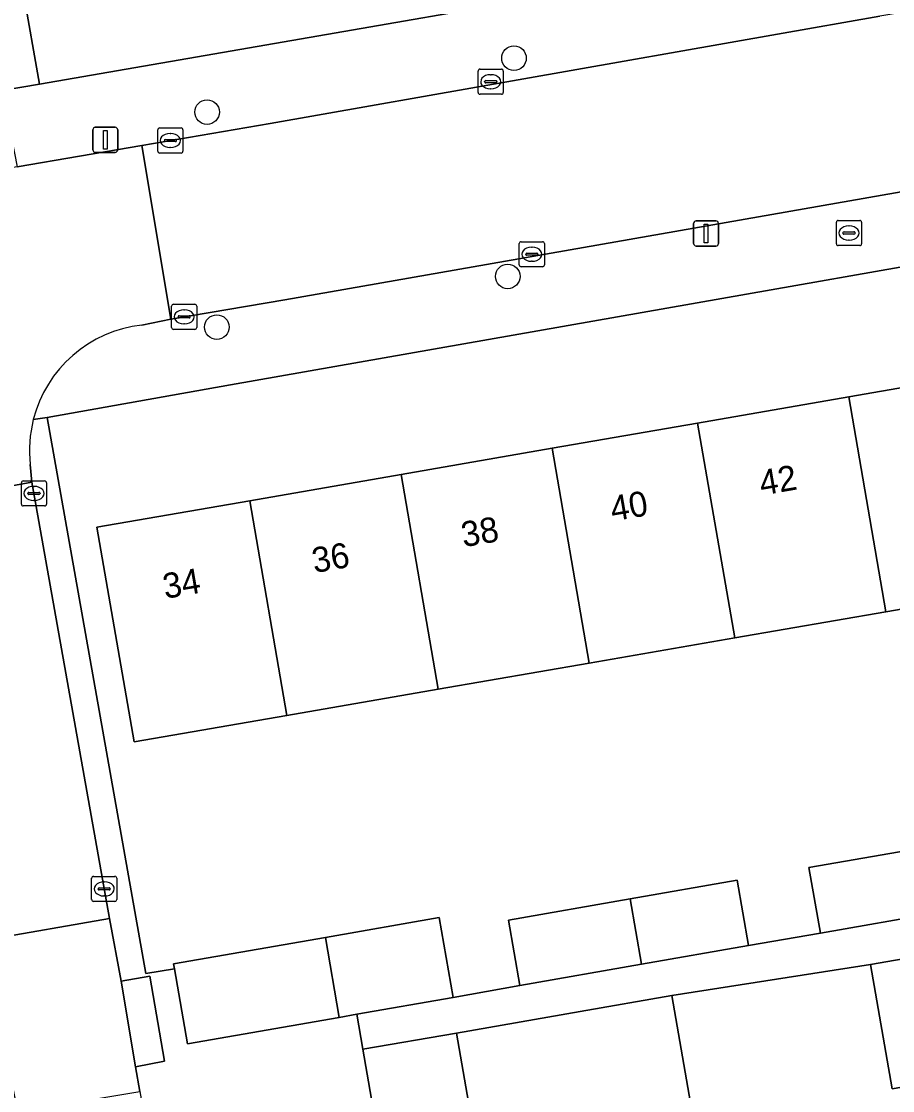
# Model space of a CAD drawing. Extents: x 162879 to 165540, y 384011 to 385181.
# Drawn here: x 164579.03 to 164613.71, y 384394.5 to 384437.05 of the extents above; entities that cross this region are included whole.
import ezdxf

# ---------------------------------------------------------------- set-up
doc = ezdxf.new("R2010")
doc.units = 0
for name, color, linetype in [('IMGEO_Boom', 7, 'Continuous'), ('IMGEO_Brandkraan', 7, 'Continuous'), ('IMGEO_Erf', 7, 'Continuous'), ('IMGEO_Kolk', 7, 'Continuous'), ('IMGEO_Lichtmast', 7, 'Continuous'), ('IMGEO_Pand', 7, 'Continuous'), ('IMGEO_Pand_nummerreeks', 7, 'Continuous'), ('IMGEO_Rijbaan_lokaal_open', 7, 'Continuous'), ('IMGEO_Voetpad_open', 7, 'Continuous')]:
    doc.layers.add(name, color=color, linetype=linetype)

msp = doc.modelspace()

# ---------------------------------------------------------------- linework, layer by layer
at = {"layer": 'IMGEO_Boom'}
for centre in [(164598.641, 384435.591), (164586.425, 384433.445), (164598.393, 384426.904), (164586.812, 384424.885)]:
    msp.add_circle(centre, 0.489, dxfattribs=at)
at = {"layer": 'IMGEO_Brandkraan'}
for p, q in [((164611.476, 384428.205), (164611.476, 384429.057)), ((164611.551, 384429.131), (164612.403, 384429.131)), ((164612.477, 384429.057), (164612.477, 384428.205)), ((164611.735, 384428.625), (164611.735, 384428.637)), ((164612.173, 384428.588), (164611.775, 384428.588)), ((164611.778, 384428.674), (164612.176, 384428.674)), ((164611.964, 384428.911), (164611.989, 384428.911)), ((164612.219, 384428.637), (164612.219, 384428.625)), ((164611.987, 384428.351), (164611.962, 384428.351)), ((164612.403, 384428.131), (164611.551, 384428.131))]:
    msp.add_line(p, q, dxfattribs=at)
for points in [[(164611.476, 384428.205), (164611.476, 384429.057)], [(164611.551, 384429.131), (164612.403, 384429.131)], [(164612.477, 384429.057), (164612.477, 384428.205)], [(164612.403, 384428.131), (164611.551, 384428.131)]]:
    msp.add_lwpolyline(points, dxfattribs=at)
for centre, radius, start, end in [((164611.553, 384429.055), 0.0765, 91.552, 178.448), ((164611.553, 384429.055), 0.0765, 91.552, 178.448), ((164612.401, 384429.055), 0.0765, 1.552, 88.448), ((164612.401, 384429.055), 0.0765, 1.552, 88.448), ((164611.775, 384428.634), 0.0403, 85.8775, 175.7526), ((164611.772, 384428.624), 0.0366, 178.938, 274.7102), ((164612.176, 384428.631), 0.043, 264.8664, 352.4533), ((164612.18, 384428.636), 0.0386, 1.7309, 96.639), ((164611.553, 384428.207), 0.0765, 181.552, 268.448), ((164611.553, 384428.207), 0.0765, 181.552, 268.448), ((164612.401, 384428.207), 0.0765, 271.552, 358.448), ((164612.401, 384428.207), 0.0765, 271.552, 358.448)]:
    msp.add_arc(centre, radius, start, end, dxfattribs=at)
for centre, major_axis, ratio, start_param, end_param in [((164611.963, 384428.631), (-0.387, 0.002), 0.722429, 4.712389, 7.853982), ((164611.988, 384428.631), (-0.39, 0.002), 0.717154, 1.570796, 4.712389)]:
    msp.add_ellipse(centre, major_axis=major_axis, ratio=ratio, start_param=start_param, end_param=end_param, dxfattribs=at)
at = {"layer": 'IMGEO_Erf'}
for points in [[(164579.105, 384438.26), (164579.748, 384434.553), (164610.574, 384439.899)], [(164635.54, 384431.048), (164587.36, 384422.582), (164580.059, 384421.285), (164583.99, 384399.162), (164585.128, 384399.344), (164585.094, 384399.538), (164591.132, 384400.592), (164595.661, 384401.383), (164596.216, 384398.204), (164598.88, 384398.679), (164598.424, 384401.286), (164603.263, 384402.131), (164607.526, 384402.875), (164607.981, 384400.268), (164610.836, 384400.767), (164610.381, 384403.373), (164615.068, 384404.192)], [(164616.383, 384395.03), (164613.697, 384394.561), (164612.831, 384399.516), (164604.925, 384398.282), (164606.098, 384391.564), (164607.158, 384385.496), (164608.174, 384379.683), (164609.213, 384373.73), (164610.236, 384367.873), (164611.265, 384361.985), (164612.293, 384356.098), (164612.377, 384355.618), (164613.237, 384350.692)], [(164604.664, 384349.195), (164603.72, 384354.6), (164602.692, 384360.487), (164601.663, 384366.375), (164600.64, 384372.232), (164599.601, 384378.185), (164598.585, 384383.998), (164597.525, 384390.066), (164596.352, 384396.784), (164592.63, 384396.141), (164597.076, 384370.428), (164601.203, 384347.304)]]:
    msp.add_lwpolyline(points, dxfattribs=at)
msp.add_lwpolyline([(164595.625, 384410.471), (164589.602, 384409.427), (164583.522, 384408.374), (164582.041, 384416.924), (164588.121, 384417.977), (164594.144, 384419.021), (164600.157, 384420.062), (164605.945, 384421.065), (164611.965, 384422.108), (164617.861, 384423.129), (164623.829, 384424.163), (164629.659, 384425.173), (164635.467, 384426.179), (164636.948, 384417.63), (164631.14, 384416.624), (164625.31, 384415.614), (164619.342, 384414.58), (164613.446, 384413.558), (164607.426, 384412.515), (164601.638, 384411.513)], close=True, dxfattribs=at)
at = {"layer": 'IMGEO_Kolk'}
for p, q in [((164597.215, 384434.227), (164597.215, 384435.079)), ((164597.29, 384435.153), (164598.142, 384435.153)), ((164598.216, 384435.079), (164598.216, 384434.227)), ((164597.474, 384434.647), (164597.474, 384434.659)), ((164597.912, 384434.61), (164597.514, 384434.61)), ((164597.517, 384434.696), (164597.915, 384434.696)), ((164597.703, 384434.933), (164597.728, 384434.933)), ((164597.958, 384434.659), (164597.958, 384434.647)), ((164598.142, 384434.153), (164597.29, 384434.153)), ((164597.726, 384434.373), (164597.701, 384434.373)), ((164584.462, 384431.887), (164584.462, 384432.739)), ((164584.537, 384432.813), (164585.389, 384432.813)), ((164584.95, 384432.593), (164584.975, 384432.593)), ((164585.463, 384432.739), (164585.463, 384431.887)), ((164584.721, 384432.307), (164584.721, 384432.319)), ((164585.159, 384432.27), (164584.761, 384432.27)), ((164584.764, 384432.356), (164585.162, 384432.356)), ((164584.973, 384432.033), (164584.948, 384432.033)), ((164585.205, 384432.319), (164585.205, 384432.307)), ((164585.389, 384431.813), (164584.537, 384431.813)), ((164598.851, 384427.36), (164598.851, 384428.212)), ((164598.926, 384428.286), (164599.778, 384428.286)), ((164599.852, 384428.212), (164599.852, 384427.36)), ((164599.11, 384427.78), (164599.11, 384427.792)), ((164599.548, 384427.743), (164599.15, 384427.743)), ((164599.153, 384427.829), (164599.551, 384427.829)), ((164599.339, 384428.066), (164599.364, 384428.066)), ((164599.594, 384427.792), (164599.594, 384427.78)), ((164599.362, 384427.506), (164599.337, 384427.506)), ((164599.778, 384427.286), (164598.926, 384427.286)), ((164585.013, 384424.869), (164585.013, 384425.721)), ((164585.088, 384425.795), (164585.94, 384425.795)), ((164586.014, 384425.721), (164586.014, 384424.869)), ((164585.272, 384425.289), (164585.272, 384425.301)), ((164585.71, 384425.252), (164585.312, 384425.252)), ((164585.315, 384425.338), (164585.713, 384425.338)), ((164585.501, 384425.575), (164585.526, 384425.575)), ((164585.756, 384425.301), (164585.756, 384425.289)), ((164585.94, 384424.795), (164585.088, 384424.795)), ((164585.524, 384425.015), (164585.499, 384425.015)), ((164579.032, 384417.84), (164579.032, 384418.692)), ((164579.107, 384418.766), (164579.959, 384418.766)), ((164579.52, 384418.546), (164579.545, 384418.546)), ((164580.033, 384418.692), (164580.033, 384417.84)), ((164579.291, 384418.26), (164579.291, 384418.272)), ((164579.729, 384418.223), (164579.331, 384418.223)), ((164579.334, 384418.309), (164579.732, 384418.309)), ((164579.543, 384417.986), (164579.518, 384417.986)), ((164579.775, 384418.272), (164579.775, 384418.26)), ((164579.959, 384417.766), (164579.107, 384417.766)), ((164581.83, 384402.099), (164581.83, 384402.951)), ((164581.905, 384403.025), (164582.757, 384403.025)), ((164582.318, 384402.805), (164582.343, 384402.805)), ((164582.831, 384402.951), (164582.831, 384402.099)), ((164582.089, 384402.519), (164582.089, 384402.531)), ((164582.527, 384402.482), (164582.129, 384402.482)), ((164582.132, 384402.568), (164582.53, 384402.568)), ((164582.341, 384402.245), (164582.316, 384402.245)), ((164582.573, 384402.531), (164582.573, 384402.519)), ((164582.757, 384402.025), (164581.905, 384402.025))]:
    msp.add_line(p, q, dxfattribs=at)
for points in [[(164597.215, 384434.227), (164597.215, 384435.079)], [(164597.29, 384435.153), (164598.142, 384435.153)], [(164598.216, 384435.079), (164598.216, 384434.227)], [(164598.142, 384434.153), (164597.29, 384434.153)], [(164584.462, 384431.887), (164584.462, 384432.739)], [(164584.537, 384432.813), (164585.389, 384432.813)], [(164585.463, 384432.739), (164585.463, 384431.887)], [(164585.389, 384431.813), (164584.537, 384431.813)], [(164598.851, 384427.36), (164598.851, 384428.212)], [(164598.926, 384428.286), (164599.778, 384428.286)], [(164599.852, 384428.212), (164599.852, 384427.36)], [(164599.778, 384427.286), (164598.926, 384427.286)], [(164585.013, 384424.869), (164585.013, 384425.721)], [(164585.088, 384425.795), (164585.94, 384425.795)], [(164586.014, 384425.721), (164586.014, 384424.869)], [(164585.94, 384424.795), (164585.088, 384424.795)], [(164579.032, 384417.84), (164579.032, 384418.692)], [(164579.107, 384418.766), (164579.959, 384418.766)], [(164580.033, 384418.692), (164580.033, 384417.84)], [(164579.959, 384417.766), (164579.107, 384417.766)], [(164581.83, 384402.099), (164581.83, 384402.951)], [(164581.905, 384403.025), (164582.757, 384403.025)], [(164582.831, 384402.951), (164582.831, 384402.099)], [(164582.757, 384402.025), (164581.905, 384402.025)]]:
    msp.add_lwpolyline(points, dxfattribs=at)
for centre, radius, start, end in [((164597.292, 384435.077), 0.0765, 91.552, 178.448), ((164597.292, 384435.077), 0.0765, 91.552, 178.448), ((164598.14, 384435.077), 0.0765, 1.552, 88.448), ((164598.14, 384435.077), 0.0765, 1.552, 88.448), ((164597.514, 384434.656), 0.0403, 85.8775, 175.7526), ((164597.511, 384434.646), 0.0366, 178.938, 274.7102), ((164597.915, 384434.653), 0.043, 264.8664, 352.4533), ((164597.919, 384434.658), 0.0386, 1.7309, 96.639), ((164597.292, 384434.229), 0.0765, 181.552, 268.448), ((164597.292, 384434.229), 0.0765, 181.552, 268.448), ((164598.14, 384434.229), 0.0765, 271.552, 358.448), ((164598.14, 384434.229), 0.0765, 271.552, 358.448), ((164584.539, 384432.737), 0.0765, 91.552, 178.448), ((164584.539, 384432.737), 0.0765, 91.552, 178.448), ((164585.387, 384432.737), 0.0765, 1.552, 88.448), ((164585.387, 384432.737), 0.0765, 1.552, 88.448), ((164584.761, 384432.316), 0.0403, 85.8775, 175.7526), ((164584.758, 384432.306), 0.0366, 178.938, 274.7102), ((164585.162, 384432.313), 0.043, 264.8664, 352.4533), ((164585.166, 384432.318), 0.0386, 1.7309, 96.639), ((164584.539, 384431.889), 0.0765, 181.552, 268.448), ((164584.539, 384431.889), 0.0765, 181.552, 268.448), ((164585.387, 384431.889), 0.0765, 271.552, 358.448), ((164585.387, 384431.889), 0.0765, 271.552, 358.448), ((164598.928, 384428.21), 0.0765, 91.552, 178.448), ((164598.928, 384428.21), 0.0765, 91.552, 178.448), ((164599.776, 384428.21), 0.0765, 1.552, 88.448), ((164599.776, 384428.21), 0.0765, 1.552, 88.448), ((164599.15, 384427.789), 0.0403, 85.8775, 175.7526), ((164599.147, 384427.779), 0.0366, 178.938, 274.7102), ((164599.551, 384427.786), 0.043, 264.8664, 352.4533), ((164599.555, 384427.791), 0.0386, 1.7309, 96.639), ((164598.928, 384427.362), 0.0765, 181.552, 268.448), ((164598.928, 384427.362), 0.0765, 181.552, 268.448), ((164599.776, 384427.362), 0.0765, 271.552, 358.448), ((164599.776, 384427.362), 0.0765, 271.552, 358.448), ((164585.09, 384425.719), 0.0765, 91.552, 178.448), ((164585.09, 384425.719), 0.0765, 91.552, 178.448), ((164585.938, 384425.719), 0.0765, 1.552, 88.448), ((164585.938, 384425.719), 0.0765, 1.552, 88.448), ((164585.312, 384425.298), 0.0403, 85.8775, 175.7526), ((164585.309, 384425.288), 0.0366, 178.938, 274.7102), ((164585.713, 384425.295), 0.043, 264.8664, 352.4533), ((164585.717, 384425.3), 0.0386, 1.7309, 96.639), ((164585.09, 384424.871), 0.0765, 181.552, 268.448), ((164585.09, 384424.871), 0.0765, 181.552, 268.448), ((164585.938, 384424.871), 0.0765, 271.552, 358.448), ((164585.938, 384424.871), 0.0765, 271.552, 358.448), ((164579.109, 384418.69), 0.0765, 91.552, 178.448), ((164579.109, 384418.69), 0.0765, 91.552, 178.448), ((164579.957, 384418.69), 0.0765, 1.552, 88.448), ((164579.957, 384418.69), 0.0765, 1.552, 88.448), ((164579.331, 384418.269), 0.0403, 85.8775, 175.7526), ((164579.328, 384418.259), 0.0366, 178.938, 274.7102), ((164579.732, 384418.266), 0.043, 264.8664, 352.4533), ((164579.736, 384418.271), 0.0386, 1.7309, 96.639), ((164579.109, 384417.842), 0.0765, 181.552, 268.448), ((164579.109, 384417.842), 0.0765, 181.552, 268.448), ((164579.957, 384417.842), 0.0765, 271.552, 358.448), ((164579.957, 384417.842), 0.0765, 271.552, 358.448), ((164581.907, 384402.949), 0.0765, 91.552, 178.448), ((164581.907, 384402.949), 0.0765, 91.552, 178.448), ((164582.755, 384402.949), 0.0765, 1.552, 88.448), ((164582.755, 384402.949), 0.0765, 1.552, 88.448), ((164582.129, 384402.528), 0.0403, 85.8775, 175.7526), ((164582.126, 384402.518), 0.0366, 178.938, 274.7102), ((164582.53, 384402.525), 0.043, 264.8664, 352.4533), ((164582.534, 384402.53), 0.0386, 1.7309, 96.639), ((164581.907, 384402.101), 0.0765, 181.552, 268.448), ((164581.907, 384402.101), 0.0765, 181.552, 268.448), ((164582.755, 384402.101), 0.0765, 271.552, 358.448), ((164582.755, 384402.101), 0.0765, 271.552, 358.448)]:
    msp.add_arc(centre, radius, start, end, dxfattribs=at)
for centre, major_axis, ratio, start_param, end_param in [((164597.702, 384434.653), (-0.387, 0.002), 0.722429, 4.712389, 7.853982), ((164597.727, 384434.653), (-0.39, 0.002), 0.717154, 1.570796, 4.712389), ((164584.949, 384432.313), (-0.387, 0.002), 0.722429, 4.712389, 7.853982), ((164584.974, 384432.313), (-0.39, 0.002), 0.717154, 1.570796, 4.712389), ((164599.338, 384427.786), (-0.387, 0.002), 0.722429, 4.712389, 7.853982), ((164599.363, 384427.786), (-0.39, 0.002), 0.717154, 1.570796, 4.712389), ((164585.5, 384425.295), (-0.387, 0.002), 0.722429, 4.712389, 7.853982), ((164585.525, 384425.295), (-0.39, 0.002), 0.717154, 1.570796, 4.712389), ((164579.519, 384418.266), (-0.387, 0.002), 0.722429, 4.712389, 7.853982), ((164579.544, 384418.266), (-0.39, 0.002), 0.717154, 1.570796, 4.712389), ((164582.317, 384402.525), (-0.387, 0.002), 0.722429, 4.712389, 7.853982), ((164582.342, 384402.525), (-0.39, 0.002), 0.717154, 1.570796, 4.712389)]:
    msp.add_ellipse(centre, major_axis=major_axis, ratio=ratio, start_param=start_param, end_param=end_param, dxfattribs=at)
at = {"layer": 'IMGEO_Lichtmast'}
for p, q in [((164581.976, 384432.84), (164582.766, 384432.84)), ((164582.766, 384432.84), (164581.976, 384432.84)), ((164581.876, 384431.94), (164581.876, 384432.74)), ((164581.876, 384432.74), (164581.876, 384431.94)), ((164582.866, 384432.74), (164582.866, 384431.94)), ((164582.866, 384431.94), (164582.866, 384432.74)), ((164582.766, 384431.84), (164581.976, 384431.84)), ((164581.976, 384431.84), (164582.766, 384431.84)), ((164605.792, 384428.213), (164605.792, 384429.013)), ((164605.792, 384429.013), (164605.792, 384428.213)), ((164605.892, 384429.113), (164606.682, 384429.113)), ((164606.682, 384429.113), (164605.892, 384429.113)), ((164606.782, 384429.013), (164606.782, 384428.213)), ((164606.782, 384428.213), (164606.782, 384429.013)), ((164606.682, 384428.113), (164605.892, 384428.113)), ((164605.892, 384428.113), (164606.682, 384428.113))]:
    msp.add_line(p, q, dxfattribs=at)
for points in [[(164582.296, 384432.715), (164582.446, 384432.715), (164582.446, 384431.965), (164582.296, 384431.965), (164582.296, 384432.715)], [(164606.212, 384428.988), (164606.362, 384428.988), (164606.362, 384428.238), (164606.212, 384428.238), (164606.212, 384428.988)]]:
    msp.add_lwpolyline(points, dxfattribs=at)
for centre, start, end in [((164581.976, 384432.74), 90, 180), ((164581.976, 384432.74), 90, 180), ((164582.766, 384432.74), 0, 90), ((164582.766, 384432.74), 360, 90), ((164581.976, 384431.94), 180, 270), ((164581.976, 384431.94), 180, 270), ((164582.766, 384431.94), 270, 0), ((164582.766, 384431.94), 270, 0), ((164605.892, 384429.013), 90, 180), ((164605.892, 384429.013), 90, 180), ((164606.682, 384429.013), 0, 90), ((164606.682, 384429.013), 360, 90), ((164605.892, 384428.213), 180, 270), ((164605.892, 384428.213), 180, 270), ((164606.682, 384428.213), 270, 0), ((164606.682, 384428.213), 270, 0)]:
    msp.add_arc(centre, 0.1, start, end, dxfattribs=at)
at = {"layer": 'IMGEO_Pand'}
for points in [[(164619.342, 384414.58), (164617.861, 384423.129), (164611.965, 384422.108), (164613.446, 384413.558)], [(164607.426, 384412.515), (164613.446, 384413.558), (164611.965, 384422.108), (164605.945, 384421.065)], [(164607.426, 384412.515), (164605.945, 384421.065), (164600.157, 384420.062), (164601.638, 384411.513)], [(164594.144, 384419.021), (164595.625, 384410.471), (164601.638, 384411.513), (164600.157, 384420.062)], [(164594.144, 384419.021), (164588.121, 384417.977), (164589.602, 384409.427), (164595.625, 384410.471)], [(164589.602, 384409.427), (164588.121, 384417.977), (164582.041, 384416.924), (164583.522, 384408.374)], [(164615.068, 384404.192), (164610.381, 384403.373), (164610.836, 384400.767), (164615.52, 384401.584)], [(164603.263, 384402.131), (164603.715, 384399.523), (164607.981, 384400.268), (164607.526, 384402.875)], [(164603.263, 384402.131), (164598.424, 384401.286), (164598.88, 384398.679), (164603.715, 384399.523)], [(164592.389, 384397.536), (164596.216, 384398.204), (164595.661, 384401.383), (164591.132, 384400.592), (164591.683, 384397.413)], [(164591.132, 384400.592), (164585.094, 384399.538), (164585.128, 384399.344), (164585.65, 384396.359), (164591.683, 384397.413)], [(164612.831, 384399.516), (164613.697, 384394.561), (164616.383, 384395.03), (164615.517, 384399.985)], [(164606.098, 384391.564), (164604.925, 384398.282), (164601.278, 384397.645), (164596.352, 384396.784), (164597.525, 384390.066)]]:
    msp.add_lwpolyline(points, close=True, dxfattribs=at)
at = {"layer": 'IMGEO_Rijbaan_lokaal_open'}
for points in [[(164618.219, 384438.121), (164613.205, 384437.256), (164609.127, 384436.552), (164588.934, 384432.995), (164583.821, 384432.117), (164584.979, 384425.204), (164589.524, 384425.978), (164630.87, 384433.217), (164629.749, 384440.035), (164626.939, 384439.576)], [(164574.606, 384417.335), (164577.623, 384400.636), (164577.656, 384400.492), (164582.54, 384401.35), (164579.453, 384418.715), (164574.636, 384417.845)], [(164583, 384398.859), (164582.54, 384401.35), (164577.656, 384400.492), (164577.881, 384399.166), (164578.44, 384395.88), (164578.884, 384393.658), (164583.751, 384394.465), (164583.579, 384395.444)]]:
    msp.add_lwpolyline(points, close=True, dxfattribs=at)
for points in [[(164583.825, 384424.968), (164584.979, 384425.204), (164583.821, 384432.117), (164578.863, 384431.266), (164575.769, 384430.721), (164566.014, 384429.023), (164567.26, 384422.123), (164568.19, 384422.252)], [(164574.436, 384418.783), (164574.636, 384417.845), (164579.453, 384418.715), (164579.384, 384419.423)]]:
    msp.add_lwpolyline(points, dxfattribs=at)
for centre, radius, start, end in [((164584.384, 384419.969), 5.03, 96.3777, 165.8098), ((164584.382, 384419.971), 5.028, 165.8302, 186.2595)]:
    msp.add_arc(centre, radius, start, end, dxfattribs=at)
at = {"layer": 'IMGEO_Voetpad_open'}
for points in [[(164577.144, 384441.243), (164578.186, 384435.262), (164578.352, 384434.311), (164579.748, 384434.553), (164579.105, 384438.26)], [(164610.574, 384439.899), (164579.748, 384434.553), (164578.352, 384434.311), (164578.186, 384435.262), (164575.397, 384434.782), (164573.862, 384434.539), (164574.04, 384433.377), (164558.811, 384430.822), (164555.767, 384430.29), (164550.95, 384429.471), (164548.038, 384428.982), (164518.131, 384423.769), (164516.631, 384423.507), (164500, 384420.608), (164495.531, 384419.814), (164496.105, 384416.438)], [(164551.16, 384426.426), (164551.057, 384427.031), (164556.948, 384428.065), (164557.052, 384427.456), (164566.014, 384429.023), (164575.769, 384430.721), (164575.511, 384431.88), (164578.644, 384432.426), (164578.863, 384431.266), (164583.821, 384432.117), (164588.934, 384432.995), (164609.127, 384436.552), (164613.205, 384437.256)], [(164631.903, 384433.383), (164630.87, 384433.217), (164589.524, 384425.978), (164584.979, 384425.204), (164583.825, 384424.968)], [(164579.507, 384421.202), (164580.059, 384421.285), (164587.36, 384422.582), (164635.54, 384431.048)], [(164592.63, 384396.141), (164592.389, 384397.536), (164591.683, 384397.413), (164585.65, 384396.359), (164585.128, 384399.344), (164583.99, 384399.162), (164580.059, 384421.285), (164579.507, 384421.202)], [(164579.384, 384419.423), (164579.453, 384418.715), (164582.54, 384401.35), (164583, 384398.859), (164584.146, 384399.055), (164584.735, 384395.664), (164583.579, 384395.444), (164583.751, 384394.465), (164583.93, 384393.424)], [(164615.52, 384401.584), (164610.836, 384400.767), (164607.981, 384400.268), (164603.715, 384399.523), (164598.88, 384398.679), (164596.216, 384398.204), (164592.389, 384397.536), (164592.63, 384396.141), (164596.352, 384396.784), (164601.278, 384397.645), (164604.925, 384398.282), (164612.831, 384399.516), (164615.517, 384399.985)], [(164600.676, 384345.393), (164601.525, 384345.541), (164601.203, 384347.304), (164597.076, 384370.428), (164592.63, 384396.141)]]:
    msp.add_lwpolyline(points, dxfattribs=at)
msp.add_lwpolyline([(164583.579, 384395.444), (164584.735, 384395.664), (164584.146, 384399.055), (164583, 384398.859)], close=True, dxfattribs=at)
for centre, radius, start, end in [((164584.384, 384419.969), 5.03, 96.3777, 165.8098), ((164584.382, 384419.971), 5.028, 165.8302, 186.2595)]:
    msp.add_arc(centre, radius, start, end, dxfattribs=at)

# ---------------------------------------------------------------- texts
at = {"layer": 'IMGEO_Pand_nummerreeks'}
for s, p in [('42', (164608.497, 384418.178)), ('40', (164602.567, 384417.151)), ('38', (164596.631, 384416.122)), ('36', (164590.691, 384415.093)), ('34', (164584.755, 384414.065))]:
    msp.add_text(s, height=1, rotation=9.8278, dxfattribs=at).set_placement(p)

doc.saveas('drawing.dxf')
